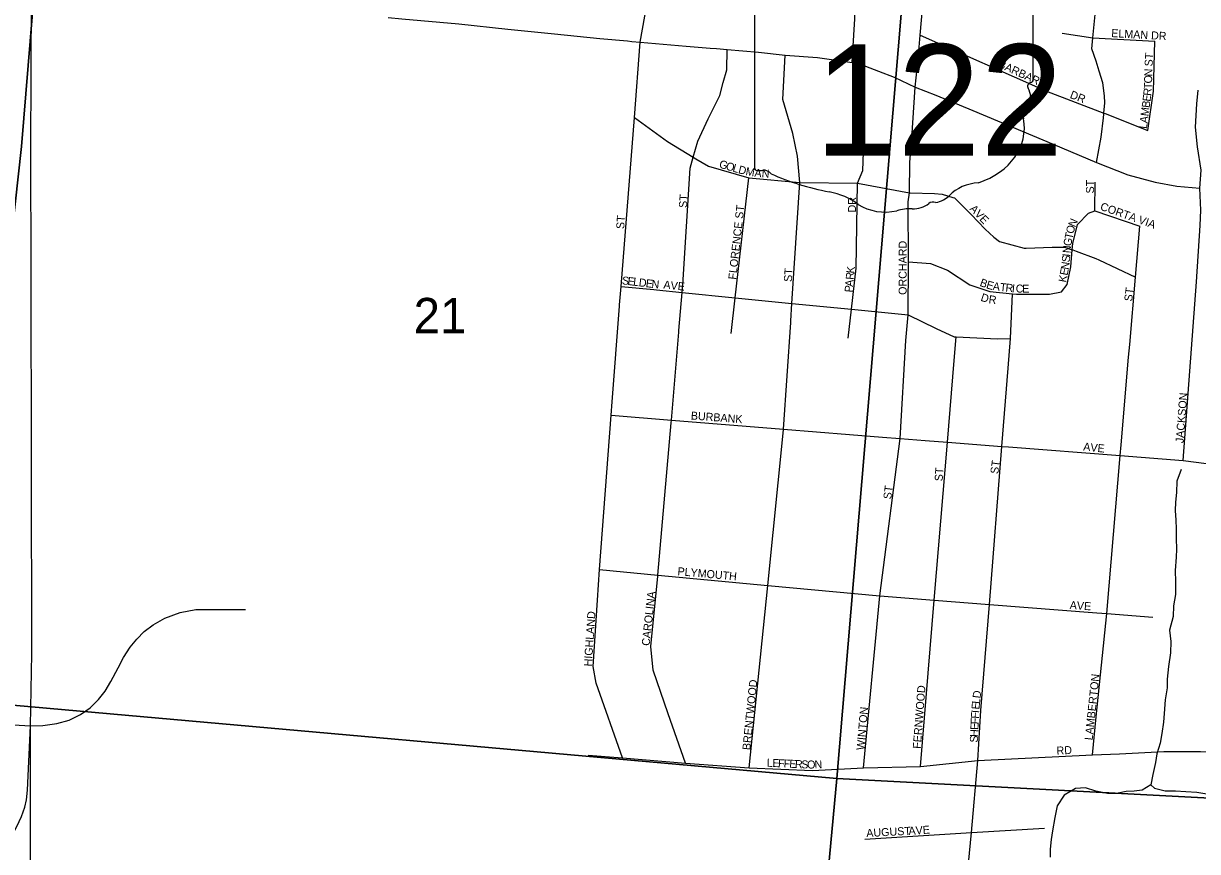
# Model space of a CAD drawing. Extents: x 1310247 to 1552180, y 377264 to 706493.
# Drawn here: x 1433944 to 1441277, y 547550 to 552723 of the extents above; entities that cross this region are included whole.
import ezdxf

# ---------------------------------------------------------------- set-up
doc = ezdxf.new("R2010")
doc.units = 0
for name, color, linetype in [('GM_X_City_Street', 7, 'Continuous'), ('GM_X_City_Street_Text', 7, 'Continuous'), ('GM_X_Minor_River', 7, 'Continuous'), ('GM_X_Rail_Line', 7, 'Continuous'), ('GM_X_Section', 7, 'Continuous'), ('GM_X_Section_Text', 7, 'Continuous'), ('GM_X_State_Location', 7, 'Continuous'), ('GM_X_State_Route', 7, 'Continuous'), ('GM_X_State_Shield', 7, 'Continuous')]:
    doc.layers.add(name, color=color, linetype=linetype)

msp = doc.modelspace()

# ---------------------------------------------------------------- linework, layer by layer
at = {"layer": 'GM_X_City_Street'}
for points in [[(1439119.6, 552480), (1439137.5, 552751.5), (1439139.5, 552872.3), (1439164.1, 553186.6), (1439183.2, 553443.2), (1439207.3, 553609.1)], [(1437796.6, 552607.1), (1437873.9, 553038.5), (1437907.5, 553132.4), (1437968, 553261.5), (1438019, 553564.1)], [(1439455.2, 550742), (1439469.9, 550903.1), (1439471.6, 551233.9), (1439469.5, 551609.3), (1439478.4, 551666.1), (1439480.3, 551854.9), (1439493.9, 552007.5), (1439513.7, 552326.4), (1439532.6, 552499.9), (1439544.4, 552651.5), (1439585.4, 553099.4), (1439614.2, 553411.8)], [(1440645.9, 551855.9), (1440676.3, 552014.1), (1440689.6, 552134.2), (1440691.6, 552156.9), (1440692.2, 552163.1), (1440698.1, 552228.3), (1440697.2, 552270.5), (1440685.4, 552353.1), (1440663.3, 552425.9), (1440644.9, 552488.6), (1440617.9, 552564.5), (1440623.6, 552634.5), (1440637.1, 552778.9), (1440682.5, 553299.9)], [(1440432.8, 552663.8), (1440623.6, 552634.5), (1441010.7, 552613)], [(1437667.8, 550966.3), (1437676.8, 551080.7), (1437759.7, 552137), (1437796.6, 552607.1)], [(1439544.4, 552651.5), (1440334.7, 552299.7), (1440692.2, 552163.1), (1440700.3, 552160.1), (1440966.5, 552054.9)], [(1440966.5, 552054.9), (1441003.2, 552300.9), (1441010.7, 552613)], [(1438038.1, 550805.1), (1438058.1, 551043), (1438062.1, 551090.3), (1438109.2, 551818.9), (1438127.5, 551888.1), (1438156.7, 551989.2), (1438219.8, 552128.3), (1438293, 552273.2), (1438314.8, 552355), (1438336.5, 552434.8), (1438338.9, 552561.5)], [(1438736.8, 550866.1), (1438744, 550975), (1438794.2, 551731), (1438778.9, 551893.6), (1438749.6, 552036.1), (1438686.8, 552247.9), (1438701.8, 552525.9)], [(1441188.3, 549993.6), (1441272.1, 551109.6), (1441294, 551461.5), (1441298.5, 551558.2), (1441292, 551693.9), (1441299.6, 551806.2), (1441277.9, 551952.7), (1441265.8, 552075.6), (1441273.3, 552222.2), (1441281.6, 552306.9)], [(1439095.3, 550756.8), (1439115.8, 550938.2), (1439144.8, 551194.6), (1439154.5, 551725), (1439186.8, 551805.1), (1439199.9, 552151.7)], [(1437759.7, 552137), (1437966.9, 551986.8), (1438127.5, 551888.1), (1438144.4, 551877.7), (1438222.2, 551831.3), (1438473.8, 551759.9), (1438794.2, 551731), (1439154.5, 551725), (1439478.4, 551666.1), (1439482.6, 551665.3), (1439634.5, 551660.3), (1439682.3, 551657.6), (1439749.1, 551637), (1439759.6, 551633.7), (1439863.8, 551530.9), (1439951, 551438.3), (1440004.3, 551389.3), (1440041.3, 551362.4), (1440194.4, 551319.9), (1440206.6, 551320.3), (1440369.8, 551326.3), (1440447.5, 551326.3), (1440495.2, 551310.4), (1440499.3, 551309.1), (1440519.5, 551301.8), (1440643.1, 551254.7), (1440661.1, 551246.1), (1440890, 551137.6)], [(1438364.8, 550787.7), (1438389.7, 551010.1), (1438473.8, 551759.9)], [(1440428.4, 551046.3), (1440463.7, 551092.4), (1440486, 551203.6), (1440495.2, 551310.4), (1440498.7, 551349.9), (1440527.4, 551467.6), (1440597.4, 551537.6), (1440635.5, 551553.5), (1440638.7, 551731.6)], [(1440635.5, 551553.5), (1440917.3, 551457.4)], [(1440854.2, 550718.7), (1440890, 551137.6), (1440917.3, 551457.4)], [(1439471.6, 551233.9), (1439609.7, 551223.4), (1439716.6, 551181.7), (1439854.8, 551090.6), (1439979.9, 551048.9), (1440122, 551035.5), (1440146.8, 551033.2), (1440352.8, 551033.2), (1440428.4, 551046.3)], [(1437676.8, 551080.7), (1437880.5, 551060.6)], [(1437880.5, 551060.6), (1437898.1, 551058.8), (1438058.1, 551043), (1438389.7, 551010.1), (1438744, 550975), (1439115.8, 550938.2), (1439469.9, 550903.1), (1439645.8, 550817.2), (1439757.5, 550766.8), (1439770.1, 550766.2), (1440027.7, 550754.1), (1440108.8, 550756.4)], [(1437685.7, 548135.5), (1437520.5, 548603), (1437501.7, 548705.9), (1437528.8, 549120.1), (1437542.9, 549311.5), (1437614.1, 550276.7), (1437620.3, 550360.5), (1437667.1, 550956.8), (1437667.8, 550966.3)], [(1440094, 550570.3), (1440094, 550570.4), (1440108.8, 550756.4), (1440122, 551035.5)], [(1438477.7, 548074.2), (1438593.1, 549212.7), (1438691.6, 550185.8), (1438691.9, 550189.2), (1438736.1, 550855.4), (1438736.8, 550866.1)], [(1438079.5, 548102.2), (1437969.9, 548409.9), (1437876.9, 548683), (1437862.7, 548831.7), (1437906.3, 549269.7), (1437906.9, 549277.3), (1437989.5, 550228), (1437991, 550246.1), (1438037.2, 550794.2), (1438038.1, 550805.1)], [(1439757.7, 550617), (1439770.1, 550766.2)], [(1439191.2, 548074), (1439292.3, 549146.9), (1439419.9, 550130.1), (1439455.2, 550742)], [(1440800.6, 550090.2), (1440847.3, 550638.1), (1440854.2, 550718.7)], [(1439546.2, 548081), (1439632.9, 549120.6), (1439715.2, 550107.3), (1439757.7, 550617), (1439757.7, 550617)], [(1439808, 547060.8), (1439828.6, 547281.3), (1439864.8, 547668.6), (1439905.8, 548118.4), (1439924.8, 548431.3), (1439977.2, 549093.9), (1440055.3, 550081), (1440094, 550570.3)], [(1437614.1, 550276.7), (1437991, 550246.1), (1438691.9, 550189.2), (1439310.2, 550139), (1439310.4, 550138.9)], [(1439310.4, 550138.9), (1439419.9, 550130.1), (1439575.9, 550118), (1439575.9, 550118)], [(1439575.9, 550118), (1439715.2, 550107.3), (1440055.3, 550081), (1440096, 550077.9), (1440096, 550077.9)], [(1440622.1, 548153.7), (1440644.5, 548392.2), (1440710.7, 549037.3), (1440794.9, 550023.9), (1440800.6, 550090.2)], [(1440096, 550077.9), (1440794.9, 550023.9), (1441188.3, 549993.6), (1441332.8, 549974.4)], [(1437542.9, 549311.5), (1437906.9, 549277.3), (1438593.1, 549212.7), (1439292.3, 549146.9), (1439632.9, 549120.6), (1439977.2, 549093.9), (1440647.7, 549042.1), (1440647.7, 549042.1)], [(1440647.7, 549042.1), (1440710.7, 549037.3), (1440999.2, 549015)], [(1437471.1, 548152.2), (1437685.7, 548135.5), (1438079.5, 548102.2), (1438477.7, 548074.2), (1438873.2, 548056.3), (1439191.2, 548074), (1439546.2, 548081), (1439905.8, 548118.4), (1440622.1, 548153.7), (1440789.5, 548160.3), (1441066.1, 548175.2), (1441296.5, 548175.2), (1441486.2, 548169.4), (1441612.1, 548142.9), (1441720.6, 548107.3), (1441807.6, 548065.9), (1442098.4, 547919.2), (1442207.7, 547887.7), (1442257.4, 547877), (1443078.4, 547824.8), (1443561.4, 547787.5), (1444259.7, 547737.8), (1444492.4, 547723.8)], [(1439199.4, 547627), (1439864.8, 547668.6), (1440321.4, 547697.1)]]:
    msp.add_lwpolyline(points, dxfattribs=at)
at = {"layer": 'GM_X_Minor_River'}
for points in [[(1441176.2, 549937.9), (1441148, 549864.4), (1441145.9, 549794.1), (1441140.1, 549732), (1441138.7, 549681.8), (1441142.9, 549621.4), (1441143.4, 549567.2), (1441143.6, 549506.9), (1441145.7, 549438.6), (1441144.2, 549388.4), (1441137.8, 549306.2), (1441139.8, 549235.9), (1441139.5, 549155.5), (1441127.4, 549085.6), (1441125.5, 549019.3), (1441102.9, 548933.6), (1441110.9, 548863.1), (1441108.8, 548790.8), (1441096.4, 548706.8), (1441088, 548626.7), (1441088.5, 548572.5), (1441076.3, 548498.5), (1441069.8, 548412.3), (1441064.2, 548358.2), (1441054.1, 548288.2), (1441044.4, 548228.2), (1441024.3, 548160.5), (1441014.7, 548106.5), (1440998.5, 548030.7), (1440986.6, 547966.7), (1440931.4, 547934.1), (1440881.1, 547927.5), (1440830.8, 547924.9), (1440772.2, 547912.5), (1440716, 547912), (1440642.2, 547928.2), (1440578.5, 547948), (1440516.1, 547943.8), (1440444.6, 547901.6), (1440400.6, 547836.5), (1440386.4, 547762.6), (1440372, 547680.6), (1440364.3, 547624.6), (1440356.6, 547564.6), (1440357.1, 547514.3)], [(1440986.6, 547966.7), (1441008.1, 547946), (1441075.9, 547930), (1441140.1, 547930.3), (1441204.3, 547926.4), (1441272.4, 547920.5), (1441336.3, 547910.7), (1441388.4, 547905.2), (1441440.5, 547903.8), (1441508.7, 547899.8), (1441578.6, 547889.8), (1441652.7, 547881.7), (1441712.7, 547874), (1441768.8, 547868.4), (1441822.7, 547860.9), (1441890.6, 547846.9), (1441962.7, 547840.9), (1442016.9, 547839.4), (1442082.9, 547831.5), (1442148.9, 547821.6), (1442221, 547815.6), (1442273.2, 547816.1), (1442341.4, 547814.2)]]:
    msp.add_lwpolyline(points, dxfattribs=at)
at = {"layer": 'GM_X_Rail_Line'}
for points in [[(1433987.3, 548334.9), (1433995.9, 548785.3), (1433992.2, 551159.9), (1433989.1, 551934), (1433993.8, 552902.2)], [(1433987.3, 548334.9), (1434065.2, 548336.9), (1434152.8, 548350.9), (1434229.1, 548370.1), (1434299.4, 548405.9), (1434359.8, 548449.1), (1434412.9, 548499.5), (1434454.7, 548551.9), (1434489.8, 548612.9), (1434535, 548697.2), (1434569.5, 548762.2), (1434610.6, 548827.2), (1434651.7, 548877.7), (1434698.2, 548925.4), (1434753.9, 548966.6), (1434826.9, 549007.7), (1434922.4, 549043.5), (1435020.6, 549062.1), (1435329.8, 549063.4)], [(1430863.9, 548113.6), (1430882.7, 548137.6), (1430934.6, 548201.8), (1430994.5, 548260.5), (1431055.6, 548313), (1431135.3, 548367.4), (1431213.2, 548411.9), (1431289.2, 548448.3), (1431366.4, 548474.9), (1431440.5, 548492.2), (1431494.3, 548503.9), (1431545.6, 548510.7), (1431588.8, 548513.8), (1431641.9, 548512.6), (1431690.1, 548510.7), (1431772.9, 548506.4), (1431929.8, 548494.6), (1433415.4, 548368.2), (1433987.3, 548334.9)], [(1431624.6, 546973.6), (1432892.1, 547230.2), (1433237.7, 547286.5), (1433345.4, 547308.6), (1433422.4, 547324.4), (1433494.6, 547345.3), (1433551.9, 547367.9), (1433602.3, 547392.1), (1433656.7, 547426), (1433708.7, 547462.7), (1433751.5, 547500.2), (1433798.2, 547549), (1433835.7, 547597.8), (1433875.6, 547657.8), (1433902.3, 547707.4), (1433931.3, 547769.5), (1433951.5, 547827.6), (1433962.7, 547872.4), (1433969.2, 547933.2), (1433987.3, 548334.9)], [(1433976.6, 540660.7), (1433971, 541446.8), (1433983.8, 542786.3), (1433989.2, 544762.4), (1433972.9, 545831.2), (1433988.6, 547569.1), (1433987.3, 548334.9)]]:
    msp.add_lwpolyline(points, dxfattribs=at)
at = {"layer": 'GM_X_Section'}
for points in [[(1428577, 554479.5), (1434095.6, 553957.1), (1433932.6, 551954.7), (1433671.7, 549603.5), (1433593.8, 548489.2), (1428176.5, 548977.8)], [(1434095.6, 553957.1), (1439478, 553402.9), (1439025.1, 548006.4), (1433593.8, 548489.2), (1433671.7, 549603.5), (1433932.6, 551954.7)], [(1439478, 553402.9), (1445077.6, 552978.7), (1444597.4, 547713.1), (1439025.1, 548006.4)], [(1433593.8, 548489.2), (1439025.1, 548006.4), (1438533.7, 542737.2), (1433210.1, 543205.6)], [(1439025.1, 548006.4), (1444597.4, 547713.1), (1444099.9, 542469.5), (1441723.3, 542627.3), (1439278.6, 542680.5), (1438533.7, 542737.2)]]:
    msp.add_lwpolyline(points, close=True, dxfattribs=at)
at = {"layer": 'GM_X_State_Route'}
for points in [[(1436222.3, 552761), (1436307.5, 552752.7), (1436663.1, 552720.4), (1436968.6, 552687.4), (1437260.3, 552658.6), (1437543.9, 552630), (1437717.2, 552614.3), (1437744.1, 552611.9)], [(1437744.1, 552611.9), (1437796.6, 552607.1), (1438083.4, 552581.5), (1438233.6, 552569.7), (1438273.5, 552566.6)], [(1438273.5, 552566.6), (1438338.9, 552561.5), (1438535.1, 552545), (1438701.8, 552525.9), (1438904.3, 552510.3), (1439119.6, 552480), (1439203.3, 552457), (1439284.8, 552425.7), (1439383, 552388), (1439513.7, 552326.4), (1439643.3, 552275.1), (1439873.4, 552178.9), (1440118, 552078.6), (1440375.1, 551969.9), (1440645.9, 551855.9), (1440841.4, 551777.5), (1441012.2, 551731.8), (1441148.8, 551706.4), (1441292, 551693.9)]]:
    msp.add_lwpolyline(points, dxfattribs=at)
at = {"layer": 'GM_X_State_Shield'}
for p, q in [((1438510.4, 552880), (1438510.4, 551823.4)), ((1440250.6, 552371.6), (1440250.6, 552924.4)), ((1440250.4, 552371.8), (1440250.6, 552371.6))]:
    msp.add_line(p, q, dxfattribs=at)
for centre, major_axis, start_param, end_param in [((1440229.9, 552369.5), (20.7, 0), 5.05454, 6.418171), ((1440246.1, 552331.1), (30, 0), 1.883978, 3.671073), ((1440055.4, 552261.2), (180, 0), 5.934695, 6.695948), ((1440320, 552140.3), (130.9, 0), 2.387724, 3.262537), ((1439734.1, 552070), (461.6, 0), 5.101752, 6.440018), ((1438530.5, 551821.1), (20.3, 0), 3.00124, 4.508301), ((1438533.6, 551929.2), (155.2, 0), 4.665946, 4.897461), ((1438565.3, 551762.4), (56, 0), 0.519207, 1.627899), ((1439271.9, 552711.8), (1332.7, 0), 4.195997, 4.488961), ((1439928.7, 551526.7), (252.8, 0), 1.647645, 2.488434), ((1438874.6, 551348.7), (417, 0), 0.823519, 1.323587), ((1439608.4, 551721), (149.1, 0), 4.937069, 5.64225), ((1439325.6, 551757.2), (264.6, 0), 4.026481, 4.996735), ((1439478.5, 551391.9), (217.4, 0), 1.495662, 1.94098), ((1439497.8, 551678.1), (141, 0), 4.691044, 5.507374), ((1439625.3, 551575.7), (39.7, 0), 1.147584, 2.315152)]:
    msp.add_ellipse(centre, major_axis=major_axis, ratio=0.8, start_param=start_param, end_param=end_param, dxfattribs=at)

# ---------------------------------------------------------------- texts
at = {"layer": 'GM_X_City_Street_Text'}
for s, rotation, p in [('ELMAN DR', 356.82194, (1440737.6, 552638.8)), ('ST', 86.42535, (1440996.1, 552454.2)), ('BARBARA', 335.34381, (1440028, 552452.8)), ('N', 88.20819, (1440994.6, 552392.2)), ('O', 88.20819, (1440993.2, 552348.2)), ('DR', 338.7492, (1440476.3, 552259.4)), ('R', 84.32643, (1440987.6, 552269.9)), ('T', 87.6872, (1440991.8, 552312.5)), ('B', 82.64606, (1440977.9, 552194.1)), ('E', 82.64133, (1440982.9, 552233.4)), ('A', 82.64726, (1440965.5, 552098.1)), ('M', 82.64027, (1440971.1, 552141.8)), ('L', 82.64455, (1440961, 552063.2)), ('G', 343.53895, (1438285.3, 551824.4)), ('O', 343.53895, (1438327.5, 551812)), ('L', 343.53895, (1438369.7, 551799.5)), ('D', 345.66639, (1438405.4, 551789)), ('M', 349.92129, (1438452, 551777.2)), ('A', 354.17619, (1438508, 551767.4)), ('N', 356.30363, (1438553.8, 551762.8)), ('ST', 90, (1440630.9, 551661.6)), ('ST', 86.41856, (1438087.7, 551569.8)), ('DR', 90, (1439144.3, 551542.8)), ('FLORENCE ST', 83.66087, (1438395.8, 551121.4)), ('AVE', 313.6036, (1439850.7, 551562.5)), ('CORTA VIA', 340.60136, (1440665.4, 551560.5)), ('ST', 86.42621, (1437696.1, 551437.8)), ('N', 65.88883, (1440512.6, 551446.9)), ('T', 77.22964, (1440495.1, 551372.3)), ('O', 76.25004, (1440502.9, 551406.4)), ('ORCHARD', 90, (1439460.5, 551028)), ('N', 84.68811, (1440484.5, 551286.8)), ('G', 81.00123, (1440488.4, 551329.7)), ('S', 84.66897, (1440479.1, 551229.8)), ('I', 84.69202, (1440482.4, 551264.9)), ('ST', 86.4194, (1438743.3, 551107.8)), ('K', 83.42807, (1439132.9, 551159.9)), ('E', 78.86685, (1440465.2, 551146.3)), ('N', 81.62392, (1440472.4, 551183.4)), ('S', 353.20877, (1437680.2, 551094.5)), ('E', 353.24765, (1437715.2, 551090.4)), ('L', 353.20877, (1437750.2, 551086.2)), ('D', 353.24275, (1437785.2, 551082)), ('E', 353.20877, (1437828.8, 551076.9)), ('N', 354.53537, (1437865, 551072.6)), ('AVE', 354.08949, (1437939.7, 551068.2)), ('A', 84.90228, (1439125.5, 551077)), ('R', 84.9059, (1439129.4, 551120.8)), ('B', 339.76795, (1439913.3, 551085.2)), ('E', 343.46014, (1439953.8, 551070.4)), ('K', 79.15078, (1440456.9, 551103.1)), ('P', 84.89831, (1439122.3, 551041.9)), ('A', 353.07355, (1439996.5, 551058.5)), ('T', 354.07004, (1440041.1, 551053.1)), ('R', 354.0393, (1440076.1, 551049.4)), ('I', 354.86172, (1440116.3, 551045.3)), ('C', 358.23544, (1440141.4, 551043.1)), ('E', 359.91403, (1440182.6, 551041.9)), ('ST', 82.87329, (1440868.6, 550985.2)), ('D', 342.22868, (1439919.1, 550992.1)), ('R', 352.55511, (1439970.5, 550976.6)), ('JACKSON', 85.46151, (1441189.7, 550100.3)), ('BURBANK', 355.7938, (1438111, 550249.8)), ('AVE', 354.08949, (1440562.1, 550056.2)), ('ST', 86.42535, (1439684.9, 549862.6)), ('ST', 82.87834, (1440032.6, 549907.2)), ('ST', 82.87161, (1439363.8, 549748.8)), ('PLYMOUTH', 354.80557, (1438027.6, 549277.4)), ('CAROLINA', 83.74657, (1437854.6, 548833.4)), ('AVE', 356.05714, (1440478.1, 549066.2)), ('HIGHLAND', 86.13505, (1437493.7, 548705.4)), ('BRENTWOOD', 84.15983, (1438483.7, 548182.2)), ('LAMBERTON', 84.02505, (1440622.1, 548243.8)), ('FERNWOOD', 85.6563, (1439548.5, 548190.7)), ('D', 83.65859, (1439921.8, 548505.7)), ('E', 84.32202, (1439914.5, 548435.9)), ('L', 83.68847, (1439918, 548470.8)), ('WINTON', 84.89866, (1439196.5, 548182.1)), ('F', 87.48539, (1439911.5, 548379.5)), ('I', 86.02023, (1439913, 548414.3)), ('E', 87.48539, (1439908.4, 548309.2)), ('F', 87.48539, (1439909.9, 548344.3)), ('S', 87.48551, (1439904.9, 548230)), ('H', 87.47484, (1439906.4, 548265.2)), ('RD', 3.01098, (1440397.8, 548155.4)), ('L', 357.37635, (1438585.9, 548080.6)), ('E', 357.40233, (1438621.1, 548079)), ('F', 357.37635, (1438656.3, 548077.4)), ('F', 357.37635, (1438691.4, 548075.8)), ('E', 357.40233, (1438726.6, 548074.2)), ('R', 357.37649, (1438761.8, 548072.6)), ('S', 357.37635, (1438801.3, 548070.8)), ('O', 359.33405, (1438838.4, 548069.1)), ('N', 3.46139, (1438886.3, 548068.7)), ('AUGUST', 3.06482, (1439209.8, 547640.6)), ('AVE', 3.94312, (1439473.7, 547653.8))]:
    msp.add_text(s, height=50, rotation=rotation, dxfattribs=at).set_placement(p)
at = {"layer": 'GM_X_Section_Text'}
msp.add_text('21', height=221, rotation=0.00001, dxfattribs=at).set_placement((1436381.1, 550788))
at = {"layer": 'GM_X_State_Location'}
for s in ['s', 'r']:
    msp.add_text(s, height=1, dxfattribs=at).set_placement((1439360.9, 552281.5))
msp.add_text('122', height=1, rotation=0.00001, dxfattribs=at).set_placement((1439007.9, 552208.7))
at = {"layer": 'GM_X_State_Shield'}
msp.add_text('122', height=696.1, dxfattribs=at).set_placement((1438885.7, 551897.9))

doc.saveas('drawing.dxf')
